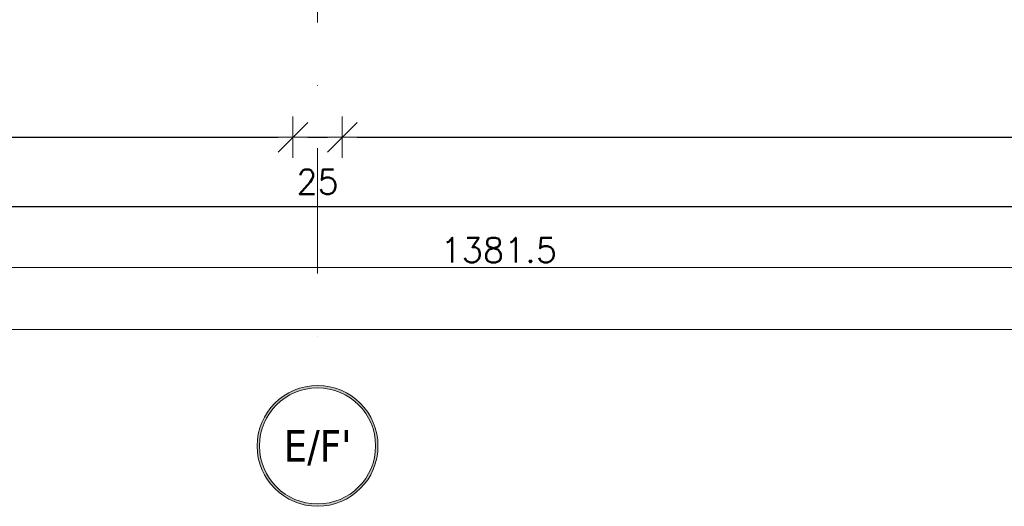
# Model space of a CAD drawing. Header units: millimetres. Extents: x 28291 to 177760, y -399809 to -170937.
# Tile 343 of 656: x 62459 to 62958, y -199861 to -199614. Entities that reach past the tile are written whole.
import ezdxf
from ezdxf.enums import TextEntityAlignment as Align

# ---------------------------------------------------------------- set-up
doc = ezdxf.new("R2010")
doc.units = ezdxf.units.MM
doc.linetypes.add('DASHDOT', pattern=[25.4, 12.7, -6.35, 0, -6.35])
doc.layers.get('0').update_dxf_attribs({"lineweight": 0})
doc.layers.add('!! 1_drzwi-linia - zrealizowane', color=7, linetype='Continuous', lineweight=5, true_color=0x7a7a7a)
for name, color, linetype, lineweight in [('!! wymiary osi', 250, 'Continuous', 9), ('0-osie-liniA', 14, 'DASHDOT', 5), ('0-osie-tx', 66, 'Continuous', 9)]:
    doc.layers.add(name, color=color, linetype=linetype, lineweight=lineweight)
doc.styles.add('TAHOMA', font='tahoma.ttf')
doc.styles.add('TXT', font='simplex.shx')
doc.dimstyles.new('DIM50', dxfattribs={"dimscale": 5, "dimtxt": 2.5, "dimasz": 1.5, "dimexe": 0, "dimexo": 0, "dimgap": 0.5, "dimtad": 1, "dimdec": 4, "dimrnd": 0.5, "dimdsep": 46, "dimtxsty": 'TXT', "dimblk1": 'TICK1', "dimblk2": 'TICK1', "dimsah": 1, "dimcen": 0, "dimse1": 1, "dimse2": 1, "dimclrd": 1, "dimclre": 7, "dimclrt": 9, "dimadec": 0, "dimazin": 0, "dimtfac": 1, "dimtdec": 4, "dimtmove": 2, "dimatfit": 3, "dimldrblk": 'TICK1', "dimfxl": 1, "dimtolj": 1, "dimarcsym": 0})

# ---------------------------------------------------------------- blocks, each defined once
blk = doc.blocks.new('*U80')
h = blk.add_hatch(color=256)
edge = h.paths.add_edge_path()
edge.add_arc((0, 0), 30.6, 0, 360)
edge = h.paths.add_edge_path(flags=17)
edge.add_arc((0, 0), 29.4, 0, 360)
for radius in [30.6, 29.4]:
    blk.add_circle((0, 0), radius)
at = {"style": 'TAHOMA', "flags": 8}
blk.add_attdef('ANSICHTSNUMMER', text='', height=16, dxfattribs=at).set_placement((0, 0), align=Align.MIDDLE_CENTER)
blk = doc.blocks.new('TICK1')
at = {"color": 0}
for p, q in [((0, -1.4), (0, 1.4)), ((0, 0), (-1, 0))]:
    blk.add_line(p, q, dxfattribs=at)
at = {"color": 2}
blk.add_line((-1, -1), (1, 1), dxfattribs=at)
blk = doc.blocks.new('*D3732')
at = {"layer": '!! wymiary osi', "color": 1, "lineweight": -2, "transparency": 16777216}
blk.add_line((54565.21, -199832.76), (49213.71, -199832.76), dxfattribs=at)
at = {"layer": 'DEFPOINTS', "color": 0, "transparency": 16777216}
for p in [(49206.21, -199832.76), (49206.21, -199860.82), (54572.71, -199862.35)]:
    blk.add_point(p, dxfattribs=at)
at = {"layer": '!! wymiary osi', "color": 1, "lineweight": -2, "transparency": 16777216, "xscale": 7.5, "yscale": 7.5, "zscale": 7.5, "rotation": 180}
blk.add_blockref('TICK1', (49206.21, -199832.76), dxfattribs=at)
at = {"layer": '!! wymiary osi', "color": 1, "lineweight": -2, "transparency": 16777216, "xscale": 7.5, "yscale": 7.5, "zscale": 7.5}
blk.add_blockref('TICK1', (54572.71, -199832.76), dxfattribs=at)
at = {"layer": '!! wymiary osi', "color": 9, "transparency": 16777216, "insert": (51889.46, -199824.01), "char_height": 12.5, "attachment_point": 5, "style": 'TXT'}
blk.add_mtext('\\A1;5366.5', dxfattribs=at)
blk = doc.blocks.new('*D3748')
at = {"layer": '!! wymiary osi', "color": 1, "lineweight": -2, "transparency": 16777216}
blk.add_line((53198.71, -199801.36), (54565.21, -199801.36), dxfattribs=at)
at = {"layer": 'DEFPOINTS', "color": 0, "transparency": 16777216}
for p in [(53191.21, -199801.36), (54572.71, -199801.36), (54572.71, -199801.36)]:
    blk.add_point(p, dxfattribs=at)
at = {"layer": '!! wymiary osi', "color": 1, "lineweight": -2, "transparency": 16777216, "xscale": 7.5, "yscale": 7.5, "zscale": 7.5, "rotation": 180}
blk.add_blockref('TICK1', (53191.21, -199801.36), dxfattribs=at)
at = {"layer": '!! wymiary osi', "color": 1, "lineweight": -2, "transparency": 16777216, "xscale": 7.5, "yscale": 7.5, "zscale": 7.5}
blk.add_blockref('TICK1', (54572.71, -199801.36), dxfattribs=at)
at = {"layer": '!! wymiary osi', "color": 9, "transparency": 16777216, "insert": (53881.96, -199792.61), "char_height": 12.5, "attachment_point": 5, "style": 'TXT'}
blk.add_mtext('\\A1;1381.5', dxfattribs=at)
blk = doc.blocks.new('*D3013')
at = {"layer": '!! wymiary osi', "color": 1, "lineweight": -2, "transparency": 16777216}
blk.add_line((60832.07, -199708.96), (63419.56, -199708.96), dxfattribs=at)
at = {"layer": 'DEFPOINTS', "color": 0, "transparency": 16777216}
for p in [(60824.57, -199509.13), (63427.06, -199520.13), (63427.06, -199708.96)]:
    blk.add_point(p, dxfattribs=at)
at = {"layer": '!! wymiary osi', "color": 1, "lineweight": -2, "transparency": 16777216, "xscale": 7.5, "yscale": 7.5, "zscale": 7.5, "rotation": 180}
blk.add_blockref('TICK1', (60824.57, -199708.96), dxfattribs=at)
at = {"layer": '!! wymiary osi', "color": 1, "lineweight": -2, "transparency": 16777216, "xscale": 7.5, "yscale": 7.5, "zscale": 7.5}
blk.add_blockref('TICK1', (63427.06, -199708.96), dxfattribs=at)
at = {"layer": '!! wymiary osi', "color": 9, "transparency": 16777216, "insert": (62125.82, -199700.21), "char_height": 12.5, "attachment_point": 5, "style": 'TXT'}
blk.add_mtext('\\A1;2602.5', dxfattribs=at)
blk = doc.blocks.new('*D3018')
at = {"layer": '!! wymiary osi', "color": 1, "lineweight": -2, "transparency": 16777216}
blk.add_line((61682.57, -199673.97), (62590.07, -199673.97), dxfattribs=at)
at = {"layer": 'DEFPOINTS', "color": 0, "transparency": 16777216}
for p in [(61675.07, -199473.35), (62597.57, -199473.35), (62597.57, -199673.97)]:
    blk.add_point(p, dxfattribs=at)
at = {"layer": '!! wymiary osi', "color": 1, "lineweight": -2, "transparency": 16777216, "xscale": 7.5, "yscale": 7.5, "zscale": 7.5, "rotation": 180}
blk.add_blockref('TICK1', (61675.07, -199673.97), dxfattribs=at)
at = {"layer": '!! wymiary osi', "color": 1, "lineweight": -2, "transparency": 16777216, "xscale": 7.5, "yscale": 7.5, "zscale": 7.5}
blk.add_blockref('TICK1', (62597.57, -199673.97), dxfattribs=at)
at = {"layer": '!! wymiary osi', "color": 9, "transparency": 16777216, "insert": (62136.32, -199665.22), "char_height": 12.5, "attachment_point": 5, "style": 'TXT'}
blk.add_mtext('\\A1;922.5', dxfattribs=at)
blk = doc.blocks.new('*D3019')
at = {"layer": '!! wymiary osi', "color": 1, "lineweight": -2, "transparency": 16777216}
blk.add_line((62605.07, -199673.97), (62615.07, -199673.97), dxfattribs=at)
at = {"layer": 'DEFPOINTS', "color": 0, "transparency": 16777216}
for p in [(62597.57, -199473.35), (62622.57, -199473.15), (62622.57, -199673.97)]:
    blk.add_point(p, dxfattribs=at)
at = {"layer": '!! wymiary osi', "color": 1, "lineweight": -2, "transparency": 16777216, "xscale": 7.5, "yscale": 7.5, "zscale": 7.5, "rotation": 180}
blk.add_blockref('TICK1', (62597.57, -199673.97), dxfattribs=at)
at = {"layer": '!! wymiary osi', "color": 1, "lineweight": -2, "transparency": 16777216, "xscale": 7.5, "yscale": 7.5, "zscale": 7.5}
blk.add_blockref('TICK1', (62622.57, -199673.97), dxfattribs=at)
at = {"layer": '!! wymiary osi', "color": 9, "transparency": 16777216, "insert": (62610.07, -199696.47), "char_height": 12.5, "attachment_point": 5, "style": 'TXT'}
blk.add_mtext('\\A1;25', dxfattribs=at)
blk = doc.blocks.new('*D3020')
at = {"layer": '!! wymiary osi', "color": 1, "lineweight": -2, "transparency": 16777216}
blk.add_line((62630.07, -199673.97), (63372.57, -199673.97), dxfattribs=at)
at = {"layer": 'DEFPOINTS', "color": 0, "transparency": 16777216}
for p in [(62622.57, -199473.15), (63380.07, -199473.15), (63380.07, -199673.97)]:
    blk.add_point(p, dxfattribs=at)
at = {"layer": '!! wymiary osi', "color": 1, "lineweight": -2, "transparency": 16777216, "xscale": 7.5, "yscale": 7.5, "zscale": 7.5, "rotation": 180}
blk.add_blockref('TICK1', (62622.57, -199673.97), dxfattribs=at)
at = {"layer": '!! wymiary osi', "color": 1, "lineweight": -2, "transparency": 16777216, "xscale": 7.5, "yscale": 7.5, "zscale": 7.5}
blk.add_blockref('TICK1', (63380.07, -199673.97), dxfattribs=at)
at = {"layer": '!! wymiary osi', "color": 9, "transparency": 16777216, "insert": (63001.32, -199665.22), "char_height": 12.5, "attachment_point": 5, "style": 'TXT'}
blk.add_mtext('\\A1;757.5', dxfattribs=at)
blk = doc.blocks.new('BLOK OSI')
at = {"layer": '0-osie-liniA', "ltscale": 5}
blk.add_lwpolyline([(53790.21142, -198088.5883), (53790.21142, -199860.81919)], dxfattribs=at)
at = {"layer": '0-osie-tx'}
ref = blk.add_blockref('*U80', (53790.21142, -199891.75271), dxfattribs=dict(at, rotation=180))
ref.add_attrib('ANSICHTSNUMMER', "E/F'", dxfattribs={"layer": '0', "height": 16, "style": 'TAHOMA', "flags": 8}).set_placement((53790.21142, -199891.75271), align=Align.MIDDLE_CENTER)
at = {"layer": '!! wymiary osi'}
for base, p1, p2, picture, middle in [((54572.71142, -199801.35945), (53191.21142, -199801.35945), (54572.71142, -199801.35945), '*D3748', (53881.96142, -199792.60945)), ((49206.21142, -199832.75821), (54572.71142, -199862.35271), (49206.21142, -199860.81919), '*D3732', (51889.46142, -199824.00821))]:
    dim = blk.add_linear_dim(base=base, p1=p1, p2=p2, dimstyle='DIM50', dxfattribs=at)
    dim.commit()
    dim.dimension.update_dxf_attribs({"geometry": picture, "text_midpoint": middle})

msp = doc.modelspace()

# ---------------------------------------------------------------- block references
at = {"layer": '!! 1_drzwi-linia - zrealizowane'}
msp.add_blockref('BLOK OSI', (8819.85593, 61.46017), dxfattribs=at)

# ---------------------------------------------------------------- dimensions: what is measured, and where the dimension line sits
at = {"layer": '!! wymiary osi'}
for base, p1, p2, picture, middle in [((62597.56735, -199673.97051), (61675.06965, -199473.34644), (62597.56735, -199473.34644), '*D3018', (62136.3185, -199665.22051)), ((62622.56735, -199673.97051), (62597.56735, -199473.34644), (62622.56735, -199473.14795), '*D3019', (62610.06735, -199696.47051)), ((63380.06735, -199673.97051), (62622.56735, -199473.14795), (63380.06735, -199473.14795), '*D3020', (63001.31735, -199665.22051)), ((63427.06363, -199708.96421), (60824.56735, -199509.12813), (63427.06363, -199520.12889), '*D3013', (62125.81549, -199700.21421))]:
    dim = msp.add_linear_dim(base=base, p1=p1, p2=p2, dimstyle='DIM50', dxfattribs=at)
    dim.commit()
    dim.dimension.update_dxf_attribs({"geometry": picture, "text_midpoint": middle})

doc.saveas('drawing.dxf')
